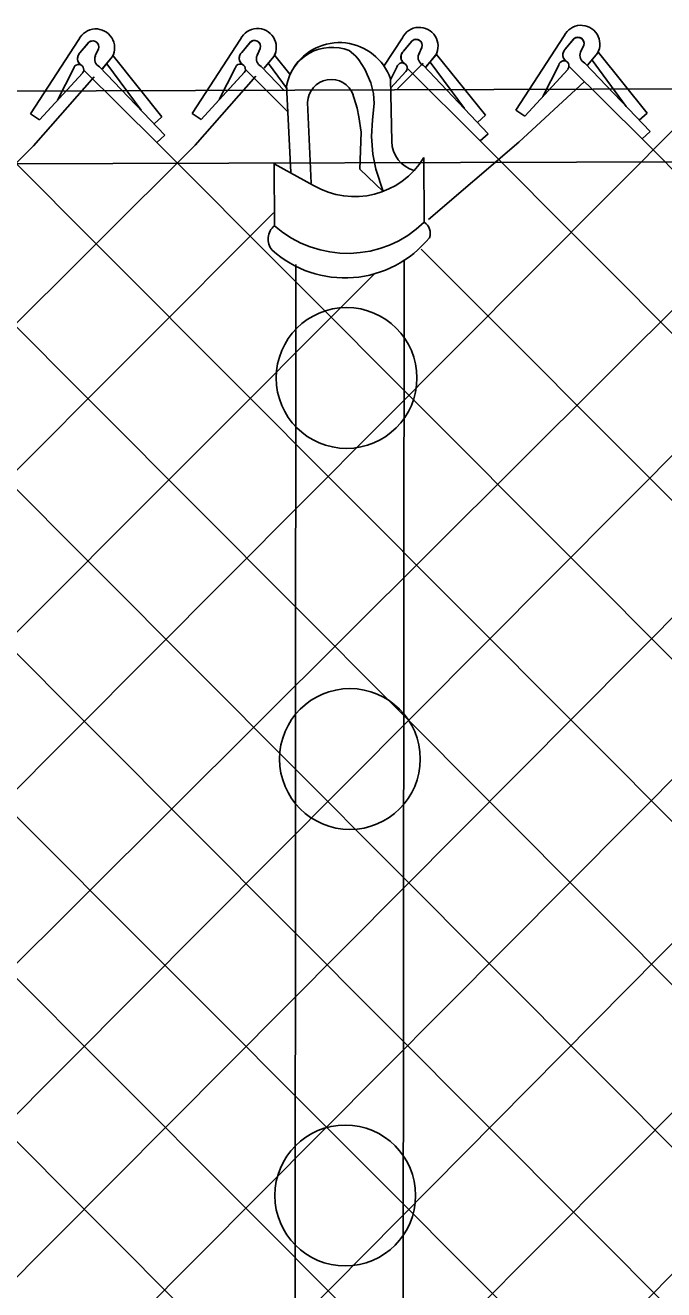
# Model space of a CAD drawing. Extents: x 0 to 2.85, y -0.1 to 1.83.
# Drawn here: x 0.694 to 0.7258, y 0.8635 to 0.9265 of the extents above; entities that cross this region are included whole.
import ezdxf

# ---------------------------------------------------------------- set-up
doc = ezdxf.new("R2010")
doc.units = 0
doc.layers.add('sb_Chainlink Fence', color=7, linetype='Continuous')
doc.layers.add('sb_Existing Structural Steel', color=7, linetype='Continuous')

msp = doc.modelspace()

# ---------------------------------------------------------------- linework, layer by layer
at = {"layer": 'sb_Chainlink Fence'}
for p, q in [((0.6967107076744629, 0.9257477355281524), (0.694293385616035, 0.9220462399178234)), ((0.7047641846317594, 0.9257690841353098), (0.702346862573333, 0.9220675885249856)), ((0.7128182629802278, 0.9258274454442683), (0.7119004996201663, 0.9244221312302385)), ((0.7208802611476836, 0.9259288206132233), (0.7184629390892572, 0.9222273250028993)), ((0.7209313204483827, 0.9252603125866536), (0.7213737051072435, 0.9257896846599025)), ((0.7213328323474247, 0.9257461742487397), (0.7209313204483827, 0.9252603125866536)), ((0.6967617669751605, 0.9250792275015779), (0.697204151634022, 0.9256085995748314)), ((0.6971632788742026, 0.925565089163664), (0.6967617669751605, 0.9250792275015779)), ((0.6976868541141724, 0.925282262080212), (0.6975251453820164, 0.924927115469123)), ((0.6975256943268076, 0.9249396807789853), (0.6976865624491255, 0.9252742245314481)), ((0.704815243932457, 0.9251005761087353), (0.7052576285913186, 0.9256299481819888)), ((0.7052167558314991, 0.9255864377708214), (0.704815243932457, 0.9251005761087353)), ((0.7057403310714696, 0.9253036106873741), (0.7055786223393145, 0.9249484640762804)), ((0.7055791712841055, 0.9249610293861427), (0.705740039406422, 0.9252955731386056)), ((0.7128693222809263, 0.9251589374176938), (0.7133117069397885, 0.9256883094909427)), ((0.7132708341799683, 0.9256447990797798), (0.7128693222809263, 0.9251589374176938)), ((0.7137944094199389, 0.925361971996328), (0.7136327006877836, 0.9250068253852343)), ((0.7136332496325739, 0.9250193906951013), (0.7137941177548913, 0.9253539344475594)), ((0.7145111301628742, 0.9250307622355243), (0.7145417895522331, 0.9251037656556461)), ((0.7218564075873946, 0.9254633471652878), (0.7216946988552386, 0.9251082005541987)), ((0.7216952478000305, 0.9251207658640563), (0.7218561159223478, 0.9254553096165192)), ((0.7220448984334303, 0.9244750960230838), (0.7225370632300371, 0.9250638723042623)), ((0.7220514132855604, 0.9244840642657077), (0.7225395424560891, 0.9250659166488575)), ((0.7225370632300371, 0.9250638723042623), (0.7225731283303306, 0.925132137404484)), ((0.7225731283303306, 0.925132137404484), (0.7226037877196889, 0.9252051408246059)), ((0.7250132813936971, 0.922085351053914), (0.7225847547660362, 0.9251075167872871)), ((0.6481673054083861, 0.9244645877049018), (0.7583572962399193, 0.8142317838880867)), ((0.6562147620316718, 0.9244781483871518), (0.7664115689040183, 0.8142151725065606)), ((0.6681839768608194, 0.8140781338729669), (0.7784479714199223, 0.9246841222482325)), ((0.6978753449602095, 0.9242940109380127), (0.6983675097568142, 0.9248827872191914)), ((0.6978818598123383, 0.924302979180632), (0.6983699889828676, 0.9248848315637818)), ((0.6998030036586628, 0.9222309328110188), (0.6980939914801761, 0.9245320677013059)), ((0.6983675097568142, 0.9248827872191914), (0.6984035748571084, 0.9249510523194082)), ((0.6984035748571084, 0.9249510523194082), (0.6984342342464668, 0.9250240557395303)), ((0.7008437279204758, 0.9219042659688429), (0.6984152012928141, 0.9249264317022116)), ((0.705928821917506, 0.9243153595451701), (0.7064209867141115, 0.9249041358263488)), ((0.7059353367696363, 0.9243243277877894), (0.7064234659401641, 0.9249061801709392)), ((0.7070838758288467, 0.9232925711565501), (0.7061474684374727, 0.9245534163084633)), ((0.7064209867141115, 0.9249041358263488), (0.7064570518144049, 0.9249724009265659)), ((0.7064570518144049, 0.9249724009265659), (0.7064877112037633, 0.9250454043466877)), ((0.7072099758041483, 0.924025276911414), (0.7064686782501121, 0.9249477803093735)), ((0.7125720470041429, 0.92329633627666), (0.7138509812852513, 0.9245752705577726)), ((0.7138472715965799, 0.9244685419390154), (0.7170904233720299, 0.9210586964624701)), ((0.7139829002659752, 0.9243737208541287), (0.7144750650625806, 0.9249624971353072)), ((0.7139894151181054, 0.9243826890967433), (0.7144775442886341, 0.9249645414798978)), ((0.7159105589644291, 0.9223106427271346), (0.7142015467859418, 0.9246117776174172)), ((0.7144750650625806, 0.9249624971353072), (0.7145111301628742, 0.9250307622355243)), ((0.7169512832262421, 0.9219839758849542), (0.7145227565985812, 0.9250061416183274)), ((0.7206104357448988, 0.9244719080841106), (0.7198068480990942, 0.922916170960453)), ((0.7219092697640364, 0.9245699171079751), (0.7251524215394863, 0.9211600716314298)), ((0.7239725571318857, 0.9224120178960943), (0.7222635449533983, 0.924713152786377)), ((0.6944456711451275, 0.9204594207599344), (0.6974632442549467, 0.9238927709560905)), ((0.6947409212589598, 0.9217438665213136), (0.6968985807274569, 0.9240924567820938)), ((0.6947409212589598, 0.9217438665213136), (0.6968848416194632, 0.9240786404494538)), ((0.6964408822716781, 0.9242908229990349), (0.6956372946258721, 0.9227350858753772)), ((0.6969427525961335, 0.9242421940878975), (0.7005889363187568, 0.9206182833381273)), ((0.6977397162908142, 0.9243888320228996), (0.7009828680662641, 0.920978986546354)), ((0.702499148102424, 0.920480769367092), (0.705516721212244, 0.9239141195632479)), ((0.7027943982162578, 0.921765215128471), (0.7049520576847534, 0.9241138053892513)), ((0.7027943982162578, 0.921765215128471), (0.7049383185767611, 0.9240999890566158)), ((0.7044943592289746, 0.924312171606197), (0.7036907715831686, 0.9227564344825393)), ((0.7049962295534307, 0.924263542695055), (0.7071378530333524, 0.9221350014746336)), ((0.7057931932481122, 0.924410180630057), (0.7069516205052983, 0.9231922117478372)), ((0.712548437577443, 0.9243705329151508), (0.7122194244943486, 0.923733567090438)), ((0.7122225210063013, 0.9233199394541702), (0.7129923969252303, 0.9241583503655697)), ((0.7122292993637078, 0.9233265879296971), (0.7130061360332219, 0.9241721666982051)), ((0.7130503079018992, 0.9243219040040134), (0.716696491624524, 0.9206979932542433)), ((0.7189104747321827, 0.9219249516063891), (0.7210681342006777, 0.9242735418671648)), ((0.7189104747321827, 0.9219249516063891), (0.7210543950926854, 0.9242597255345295)), ((0.7211123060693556, 0.9244232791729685), (0.724758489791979, 0.9207993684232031)), ((0.7186152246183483, 0.9206405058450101), (0.721897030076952, 0.9236499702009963)), ((0.6194457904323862, 0.8139856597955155), (0.7269673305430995, 0.921921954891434)), ((0.6355535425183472, 0.8139894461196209), (0.7430983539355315, 0.9219521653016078)), ((0.6436159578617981, 0.8139298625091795), (0.7511518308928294, 0.9219735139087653)), ((0.6516726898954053, 0.8139746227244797), (0.7592059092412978, 0.9220318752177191)), ((0.6601304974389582, 0.8140577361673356), (0.7672679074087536, 0.9221332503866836)), ((0.6762382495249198, 0.8140615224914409), (0.7837828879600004, 0.9220909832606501)), ((0.694293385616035, 0.9220462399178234), (0.6947409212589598, 0.9217438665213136)), ((0.702346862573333, 0.9220675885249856), (0.7027943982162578, 0.921765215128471)), ((0.7169512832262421, 0.9219839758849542), (0.716557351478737, 0.9216232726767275)), ((0.7184629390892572, 0.9222273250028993), (0.7189104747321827, 0.9219249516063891)), ((0.7250132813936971, 0.922085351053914), (0.7246193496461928, 0.9217246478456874)), ((0.7008437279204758, 0.9219042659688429), (0.7004497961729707, 0.9215435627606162)), ((0.6274992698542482, 0.8140060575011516), (0.7347248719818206, 0.9206735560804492)), ((0.7009828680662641, 0.920978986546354), (0.7005889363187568, 0.9206182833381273)), ((0.7170904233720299, 0.9210586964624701), (0.716696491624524, 0.9206979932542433)), ((0.716696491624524, 0.9206979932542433), (0.8228318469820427, 0.8141979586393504)), ((0.7251524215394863, 0.9211600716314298), (0.724758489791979, 0.9207993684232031)), ((0.724758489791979, 0.9207993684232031), (0.830888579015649, 0.8142427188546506)), ((0.5871956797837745, 0.8139470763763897), (0.6944456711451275, 0.9204594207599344)), ((0.5952580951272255, 0.8138874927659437), (0.702499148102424, 0.920480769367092)), ((0.6440317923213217, 0.9204598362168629), (0.7503038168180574, 0.8142113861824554)), ((0.6683882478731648, 0.9204475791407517), (0.7744739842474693, 0.8141555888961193)), ((0.6764502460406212, 0.9205489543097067), (0.7825307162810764, 0.8142003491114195)), ((0.684507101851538, 0.9205459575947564), (0.7905835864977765, 0.8142060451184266)), ((0.6925598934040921, 0.9205820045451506), (0.79866167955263, 0.8142537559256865)), ((0.7005889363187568, 0.9206182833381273), (0.806715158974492, 0.8142741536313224)), ((0.7141225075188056, 0.9167857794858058), (0.7186152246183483, 0.9206405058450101)), ((0.6033148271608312, 0.8139322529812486), (0.7063972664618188, 0.9171215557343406)), ((0.7137466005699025, 0.9153124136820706), (0.8147694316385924, 0.8142575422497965)), ((0.6113676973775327, 0.8139379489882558), (0.7114249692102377, 0.9140882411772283))]:
    msp.add_line(p, q, dxfattribs=at)
for centre, radius, start, end in [((0.7136588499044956, 0.925417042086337), 0.0009354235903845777, 331.07013048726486, 153.97678331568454), ((0.721720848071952, 0.9255184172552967), 0.0009354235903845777, 331.07013048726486, 153.97678331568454), ((0.6975512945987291, 0.9253373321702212), 0.0009354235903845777, 331.07013048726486, 153.97678331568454), ((0.7056047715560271, 0.9253586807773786), 0.0009354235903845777, 331.07013048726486, 153.97678331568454), ((0.7054505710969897, 0.9253932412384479), 0.0003033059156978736, 342.81175570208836, 140.43380871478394), ((0.7054516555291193, 0.9253946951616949), 0.00030494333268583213, 341.0313574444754, 129.51439849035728), ((0.7135046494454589, 0.9254516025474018), 0.0003033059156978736, 342.81175570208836, 140.43380871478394), ((0.7135057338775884, 0.9254530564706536), 0.00030494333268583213, 341.0313574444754, 129.51439849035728), ((0.7215666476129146, 0.9255529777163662), 0.0003033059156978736, 342.81175570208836, 140.43380871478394), ((0.7215677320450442, 0.9255544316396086), 0.00030494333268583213, 341.0313574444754, 129.51439849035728), ((0.6970331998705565, 0.9247977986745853), 0.0003909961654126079, 133.96418530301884, 232.53135776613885), ((0.6973970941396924, 0.9253718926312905), 0.0003033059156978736, 342.81175570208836, 140.43380871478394), ((0.697398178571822, 0.9253733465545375), 0.00030494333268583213, 341.0313574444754, 129.51439849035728), ((0.7050761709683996, 0.9248186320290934), 0.0003843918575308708, 140.4986600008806, 233.30225261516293), ((0.7050866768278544, 0.9248191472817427), 0.0003909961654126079, 133.96418530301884, 232.53135776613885), ((0.7131302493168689, 0.9248769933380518), 0.0003843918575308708, 140.4986600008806, 233.30225261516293), ((0.7131407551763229, 0.9248775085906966), 0.0003909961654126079, 133.96418530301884, 232.53135776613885), ((0.7211922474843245, 0.9249783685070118), 0.0003843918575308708, 140.4986600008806, 233.30225261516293), ((0.7212027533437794, 0.9249788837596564), 0.0003909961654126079, 133.96418530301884, 232.53135776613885), ((0.7220832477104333, 0.9249508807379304), 0.00041880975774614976, 156.78028482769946, 245.4548333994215), ((0.6966930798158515, 0.9242480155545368), 0.00025580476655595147, 319.318461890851, 170.3665589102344), ((0.6970226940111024, 0.924797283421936), 0.0003843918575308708, 140.4986600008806, 233.30225261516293), ((0.6979136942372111, 0.9247697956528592), 0.00041880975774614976, 156.78028482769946, 245.4548333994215), ((0.7047465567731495, 0.9242693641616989), 0.00025580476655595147, 319.318461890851, 170.3665589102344), ((0.7059671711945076, 0.9247911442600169), 0.00041880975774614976, 156.78028482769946, 245.4548333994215), ((0.7128006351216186, 0.9243277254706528), 0.00025580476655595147, 319.318461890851, 170.3665589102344), ((0.7140212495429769, 0.9248495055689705), 0.00041880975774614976, 156.78028482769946, 245.4548333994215), ((0.7208626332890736, 0.9244291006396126), 0.00025580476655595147, 319.318461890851, 170.3665589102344)]:
    msp.add_arc(centre, radius, start, end, dxfattribs=at)
at = {"layer": 'sb_Existing Structural Steel'}
for p, q in [((0.7101615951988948, 0.9251918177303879), (0.7103893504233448, 0.9250185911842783)), ((0.7103893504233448, 0.9250185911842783), (0.7105053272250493, 0.9249145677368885)), ((0.7105053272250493, 0.9249145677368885), (0.7106572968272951, 0.9247385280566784)), ((0.7106572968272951, 0.9247385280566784), (0.7109504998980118, 0.9242619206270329)), ((0.7112395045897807, 0.9235820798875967), (0.7109504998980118, 0.9242619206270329)), ((0.32972619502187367, 0.922068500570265), (0.7463728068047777, 0.9233474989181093)), ((0.7070502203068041, 0.9234366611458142), (0.7072710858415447, 0.9191360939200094)), ((0.7113801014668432, 0.923066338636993), (0.7112395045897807, 0.9235820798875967)), ((0.7122237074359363, 0.923789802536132), (0.7122947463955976, 0.9206747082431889)), ((0.7081004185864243, 0.9226170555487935), (0.7082762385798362, 0.9186033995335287)), ((0.7103360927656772, 0.9230766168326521), (0.710565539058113, 0.9223293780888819)), ((0.7113271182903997, 0.9217453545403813), (0.7114149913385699, 0.9225560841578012)), ((0.7114149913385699, 0.9225560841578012), (0.7113801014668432, 0.923066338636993)), ((0.710565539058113, 0.9223293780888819), (0.7106534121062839, 0.9218995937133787)), ((0.7106534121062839, 0.9218995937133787), (0.7107608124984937, 0.9211377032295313)), ((0.7112782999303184, 0.9209150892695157), (0.7113271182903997, 0.9217453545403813)), ((0.7107608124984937, 0.9211377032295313), (0.7107055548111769, 0.9192996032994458)), ((0.7113466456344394, 0.9200359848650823), (0.7112782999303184, 0.9209150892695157)), ((0.7114931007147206, 0.919293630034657), (0.7113466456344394, 0.9200359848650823)), ((0.3297730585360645, 0.9184370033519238), (0.7393045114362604, 0.9196941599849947)), ((0.7064325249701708, 0.9195616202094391), (0.7064490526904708, 0.9164763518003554)), ((0.7083941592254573, 0.9184795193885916), (0.7064325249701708, 0.9195616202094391)), ((0.7138862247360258, 0.9198721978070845), (0.713911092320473, 0.9166486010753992)), ((0.7118543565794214, 0.9181800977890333), (0.7107055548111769, 0.9192996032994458)), ((0.7118543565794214, 0.9181800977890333), (0.7114931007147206, 0.919293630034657)), ((0.7074366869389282, 0.8079066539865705), (0.7075109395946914, 0.9145485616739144)), ((0.7128137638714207, 0.807843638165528), (0.7129140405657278, 0.914736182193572))]:
    msp.add_line(p, q, dxfattribs=at)
for centre in [(0.7100383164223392, 0.9089011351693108), (0.7102041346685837, 0.8899362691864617), (0.70997349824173, 0.8682142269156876)]:
    msp.add_circle(centre, 0.0035044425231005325, dxfattribs=at)
for centre, radius, start, end in [((0.709309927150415, 0.9230662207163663), 0.0022898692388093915, 68.16538661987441, 170.69014168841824), ((0.7096790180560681, 0.9228952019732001), 0.002697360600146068, 19.36942543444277, 147.4702185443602), ((0.7092733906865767, 0.9225873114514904), 0.0011733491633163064, 20.387167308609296, 178.54741123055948), ((0.7137789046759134, 0.920666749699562), 0.0014841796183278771, 179.69276417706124, 255.28146466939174), ((0.710433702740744, 0.9219619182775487), 0.004035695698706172, 239.64368859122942, 328.81458682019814), ((0.7069783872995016, 0.9158105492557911), 0.0008505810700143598, 128.48583764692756, 220.3397553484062), ((0.7100837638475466, 0.9205981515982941), 0.0054954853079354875, 228.5933069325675, 314.1189391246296), ((0.7135617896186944, 0.9161074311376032), 0.0006441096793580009, 339.5751872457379, 57.15943836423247), ((0.7099499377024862, 0.919318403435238), 0.005438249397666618, 228.26907300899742, 320.81876764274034)]:
    msp.add_arc(centre, radius, start, end, dxfattribs=at)

doc.saveas('drawing.dxf')
